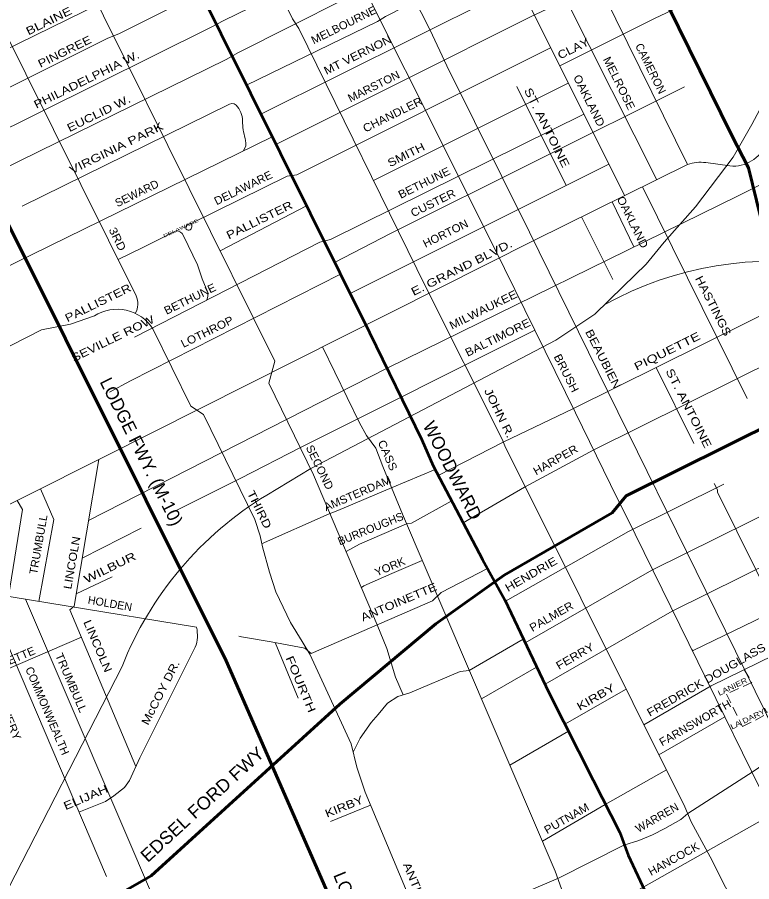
# Model space of a CAD drawing. Extents: x 34705 to 138605, y 34275 to 143551.
# Drawn here: x 89542 to 96426, y 108885 to 116982 of the extents above; entities that cross this region are included whole.
import ezdxf
from ezdxf.enums import TextEntityAlignment as Align

# ---------------------------------------------------------------- set-up
doc = ezdxf.new("R2010")
doc.units = 0
doc.header["$LTSCALE"] = 30
doc.linetypes.add('MEDIUM_DASHED', pattern=[4.5, 3, -1.5])
for name, color, linetype, lineweight in [('1', 7, 'Continuous', 13), ('11', 7, 'Continuous', 13), ('50', 7, 'Continuous', 13), ('51', 7, 'Continuous', 35)]:
    doc.layers.add(name, color=color, linetype=linetype, lineweight=lineweight)

msp = doc.modelspace()

# ---------------------------------------------------------------- linework, layer by layer
at = {"layer": '1'}
for p, q in [((88464.59, 118779.53), (90655.53, 114373.68)), ((91825.64, 116074.01), (94848.22, 117582.27)), ((94689.76, 117140.71), (95536.09, 115460.82)), ((92880.14, 115453.26), (94706.75, 116365.68)), ((94224.02, 116333.6), (94687.01, 115407.32)), ((89587.13, 115212.16), (91531.66, 116168.03)), ((88343.03, 114102.82), (91930.15, 115863.96)), ((92661, 114394.96), (95087.19, 115607.28)), ((96221.54, 115589.65), (95997.02, 115621.39)), ((95402.19, 115394.71), (96382.67, 113410.48)), ((95117.36, 115254.09), (95321.5, 114830.54)), ((91444.39, 114795.44), (92252.44, 115216.15)), ((94831.3, 115112.86), (95122.7, 114525.82)), ((90604.99, 113577.69), (92571.32, 114575.23)), ((90813.6, 114062.89), (91170.47, 113339.76)), ((95529.47, 113702.41), (95882.82, 112989.35)), ((90407.13, 113471.77), (90604.99, 113577.69)), ((90151.28, 111916.98), (90703.46, 112196.07)), ((89243.67, 111592.6), (90377.23, 108933.39)), ((91959.03, 111126.28), (92173.48, 110602.6)), ((93779.15, 110864.65), (94283.16, 111157.78)), ((93893.04, 110597.88), (94409.58, 110895.42)), ((94674.78, 110361.86), (95248.23, 110689.84)), ((94159.72, 109975.21), (94707.7, 110296.51)), ((92476.52, 109448.27), (92854.47, 109601.68))]:
    msp.add_line(p, q, dxfattribs=at)
for points in [[(91078.81, 123654.49), (93295, 119191.17), (95233.51, 115311.44)], [(90276.5, 123250.15), (91077.6, 121645.87), (91314.81, 121152.06), (92456.18, 118892.72), (92416.82, 118820.54), (93410.61, 116861.84), (93568.05, 116527.18), (94342.42, 114968.23), (96734.62, 110109.8)], [(89474.59, 122846.01), (91544.38, 118695.87), (91485.34, 118525.26), (91445.98, 118334.96), (92122.6, 116967.52), (92180.3, 116877.74), (93371.26, 114453.63), (94086.27, 113029.71), (94119.06, 112950.97), (94335.54, 112517.89), (95799.33, 109586.03), (95857.03, 109444.94), (96036.54, 109117.87), (96762.63, 107683.46), (96913.51, 107335.68), (96965.99, 107178.2), (98202.49, 104747.04), (98412.4, 104425.51), (98930.62, 103572.47), (99211.35, 103092.72)], [(87835.83, 122020.12), (87939.82, 121852.1), (91957.64, 113759.72), (91898.6, 113556.3), (92318.43, 112696.7), (92915.36, 111292.46), (93007.2, 111069.36), (93085.91, 110800.33), (93158.06, 110635.36)], [(93802.67, 119695.84), (93922.27, 119463.6), (95822.65, 115602.43)], [(88949.62, 116443.29), (91072.56, 117483.65), (91191.62, 117540.62), (94133.55, 119034.32), (94110.03, 119082.11), (94384.57, 119221.81)], [(89074.31, 116132.07), (90391.8, 116787.14), (90495.34, 116828.57), (93653.2, 118413.19), (94287.2, 118722.14), (94231.03, 118836.26), (94504.1, 118980.49)], [(89224.44, 115831.71), (91354.69, 116885.53), (91476.85, 116952.61), (91970.73, 117196.24), (94429.41, 118433.18), (94356.1, 118582.15), (94628.67, 118717.9)], [(92090.21, 118673.57), (92344.66, 118157.79), (94015.45, 114820.73), (94775.04, 113275.79), (95103.02, 112606.48), (95332.61, 112140.59), (97179.3, 108381.96)], [(80689.94, 111174.26), (84354.1, 113008.47), (84340.45, 113036.2), (85786.57, 113764.41), (86732.64, 114246.88), (86797.56, 114251.52), (89104.74, 115382.29), (89387.63, 115549.29), (91500.04, 116586.12), (91615.98, 116651.07), (94572.47, 118142.53)], [(94626.08, 116527.15), (95516.16, 116970), (95840.79, 117123.09), (97389.73, 117902.45), (97431.47, 117953.48), (97542.2, 118155.75)], [(91690.64, 116345.36), (92919.13, 116943.33), (92993.33, 116989.72), (94709.83, 117863.43)], [(91966.11, 115791.68), (94359.09, 116989.72), (94992.21, 117289.71)], [(91177.46, 115053.14), (92070.46, 115493.62), (92163.21, 115507.54), (94539.96, 116697.46)], [(90210.78, 112269.72), (93009.55, 113695.2), (96293.09, 115307.66), (98421.13, 116374.93)], [(92516.87, 114684.66), (93039.71, 114955.49), (95795.96, 116330.76)], [(90639.52, 113987.1), (92376.54, 114876.63), (92478.56, 114899.82), (94853.73, 116074.99)], [(94488.85, 110734.99), (95680.61, 111417.66), (99893.78, 113504.55), (101400.98, 114232.2), (104399.38, 115702.05)], [(82723.94, 109035.34), (90363.22, 112867.13), (94388.72, 114894.36), (95824.19, 115602.97)], [(90487.21, 114713.36), (90725.57, 114830.24), (91030.74, 114980.77)], [(91099.97, 114936.43), (91232.86, 114662.46), (91274.41, 114533.21), (91328.18, 114402.75)], [(93488.42, 112690.38), (94103.58, 113006.84), (94749.52, 113315.36), (97178.41, 114520.68)], [(87510.33, 112901.44), (89767.91, 114055.51), (90041.5, 114108.73), (90264.62, 114184.54)], [(91008.06, 112349.42), (91631.83, 112663.39), (92202.12, 112954.45), (94394.31, 114050.17)], [(92402.65, 113894.18), (92751.37, 113182.28), (92816.97, 113064.17), (92902.24, 112946.05), (92967.84, 112775.44), (93151.51, 112329.24), (94584.81, 108982.71), (94643.84, 108818.66), (95260.46, 107342.24), (95601.56, 106522.01), (96598.64, 104210.61), (96644.56, 104099.06), (97018.46, 103180.4), (97300.53, 102491.4), (97891.97, 101138.22)], [(93721.57, 112247.91), (94295.61, 112581.89), (94947.38, 112931.16), (96676.9, 113788.22)], [(91170.47, 113339.76), (91288.55, 113261.02), (91767.41, 112276.74), (91819.89, 112125.82), (91839.57, 112020.83), (91905.16, 111784.6), (91964.2, 111600.87), (92101.96, 111312.15), (92213.47, 111134.98), (92285.63, 111016.87), (92416.82, 110733.08), (92672.65, 110175.32), (92725.13, 109958.78), (92803.85, 109722.55), (93711.92, 107554.46)], [(90306.77, 112838.81), (90075, 111464.72), (90035.64, 111431.91), (90654.68, 109965.28)], [(91831.87, 112048.54), (92463.99, 112331.58), (92545.46, 112360.69), (92545.46, 112360.69), (93057.56, 112576.07), (93459.58, 112745.1)], [(89760.87, 112565), (89884.77, 112278.39), (89745.75, 111510.24)], [(94118.07, 111512.1), (95270.92, 112165.77), (96163.74, 112610.17)], [(96075.16, 112614.57), (96105.45, 112556.9), (96106.66, 112534.3), (96644.56, 111445.03), (96714.25, 111289.53)], [(89540.38, 112454.41), (89592.87, 112371.9), (89459.36, 111557.22)], [(92624.37, 111977.01), (92749.14, 112046.34), (93191.4, 112238.44), (93237.96, 112244.26), (93610.39, 112448.01), (93610.39, 112448.01)], [(94303.78, 111122.87), (95488.57, 111801.86), (96714.83, 112407.94)], [(92767.13, 111641.16), (92789.87, 111656.33), (93051.74, 111772.75), (93338.63, 111892.33)], [(88205.27, 111784.72), (88777.19, 111669.11), (91222.33, 111268.05)], [(91617.44, 111183.69), (91645.04, 111178.76), (91922.98, 111133.26), (92236.3, 111072.6), (92296.94, 111022.05), (93435.24, 111517.45), (93516.1, 111593.28), (93950.18, 111818.06)], [(90095.54, 111580.65), (90095.54, 111580.65), (90430.25, 111741.86)], [(95866.82, 111056.75), (95878.46, 111050.92), (95878.46, 111050.92), (96646.61, 111423.48), (97203.45, 111703.7)], [(89620.31, 111530.82), (91301.99, 107601.17), (91366.1, 107415.19), (91673.83, 106703.33), (92808.58, 104033.88), (93975.39, 101263.41), (94552.01, 99871.59), (94676.64, 99628.81), (94945.59, 99182.6), (95948.05, 97457.03)], [(85620.49, 108918.91), (87229.53, 110010.39), (87613.6, 110150.1), (87956.94, 110324.73), (88579.61, 110633.25), (88678.54, 110545.94), (90144.35, 111174.35)], [(91210.42, 111082.04), (90691.61, 110044.08), (90593.22, 109834.1), (90547.3, 109768.49), (90448.9, 109689.74), (90370.19, 109637.25), (90119.89, 109537.1)], [(95416.22, 110353.37), (96047.22, 110719.12), (96780.45, 111080.03)], [(92691.52, 110097.46), (92754.95, 110230.14), (92859.7, 110375.67), (92923.71, 110451.34), (93011, 110556.12), (93109.93, 110620.16), (93220.5, 110655.08), (93691.86, 110853), (93779.15, 110864.65)], [(94463.56, 109265.8), (95052.12, 109607.27), (95626.93, 109931.33), (95556.6, 110072.2), (96172.99, 110430.13)], [(95826.09, 109524.32), (96438.58, 109917.25), (96679.51, 110081.3), (97153.19, 110326.22)], [(93544.68, 107953.77), (94766.98, 108470.68), (96621.13, 109518.01)], [(95367, 109272.3), (95494.97, 109324.47), (95612.87, 109383.01), (95760, 109467.45), (95826.09, 109524.32)], [(74914.4, 104874.31), (75879.58, 104897.58), (77259.02, 104781.25), (77456.7, 104757.99), (78323.04, 104711.46), (84801.63, 104845.23), (85092.35, 104868.5), (85377.25, 104932.47), (86652.03, 105479.2), (88419.59, 106217.85), (88564.94, 106305.1), (90681.35, 107194.97), (91332.56, 107474.15), (91408.14, 107549.76), (94615.68, 108918.91), (95226.7, 109227.44), (95367, 109272.3)]]:
    msp.add_lwpolyline(points, dxfattribs=at)
at = {"layer": '1', "lineweight": 53}
msp.add_lwpolyline([(88660.55, 122435.75), (92843.2, 114028.76), (93335.18, 113024.79), (93440.14, 112782.01), (93902.59, 111904.36), (94112.5, 111523.77), (94525.77, 110657.61), (94939.03, 109837.38), (95188.3, 109345.24), (95267.02, 109133.63), (95601.56, 108418.39), (96001.71, 107709.71), (99029.01, 101651.49), (99866.2, 100204.4)], dxfattribs=at)
at = {"layer": '1', "linetype": 'MEDIUM_DASHED'}
msp.add_lwpolyline([(96355.85, 110872.39), (96425.95, 110751.43), (96188.83, 110642.01), (96340.33, 110337.94), (96563.08, 110451.73), (96734.51, 110108.09)], dxfattribs=at)
at = {"layer": '1'}
for centre, radius, start, end in [((91556.18, 116114.11), 59.23, 29.64883, 114.45579), ((91434.73, 116008.23), 219.49, 355.45834, 38.01517), ((92569.43, 116066.4), 919.01, 184.71535, 195.12275), ((91568.27, 115800.64), 116.91, 324.8852, 12.85412), ((96252.62, 115918.67), 330.48, 264.60394, 338.21993), ((95950.16, 115241.07), 383.19, 82.97619, 109.19225), ((91148.4, 115014.2), 27.14, 171.45945, 350.56247), ((91152.98, 115014.65), 31.62, 105.84701, 173.4832), ((91128, 115173.57), 129.54, 277.25054, 292.33073), ((91031.95, 115039.77), 146.33, 348.16182, 5.24974), ((91035.7, 114912.3), 68.65, 20.57296, 94.13876), ((90492.25, 114297.53), 180.16, 330.34857, 25.00324), ((91156.07, 114391.41), 172.48, 341.47696, 3.76979), ((90478.28, 113849.23), 397.6, 32.50469, 122.50469)]:
    msp.add_arc(centre, radius, start, end, dxfattribs=at)
msp.add_ellipse((90895.98, 111215.23), major_axis=(275.4, -204.26), ratio=0.933542, start_param=0.2537349, end_param=0.832961, dxfattribs=at)
at = {"layer": '50'}
msp.add_line((76011.2, 82573.38), (90524.22, 110902), dxfattribs=at)
for points in [[(95605.01, 114875.68), (95898.83, 115205.5), (96253.46, 115672.66), (96427.21, 115978.34), (97040.49, 117123.56), (97587.96, 118151.92), (98941.92, 120620.79), (100322.5, 123162.08), (102317.07, 126715.28), (102381.36, 126834.49)], [(91879.83, 112506.72), (92292.31, 112756.76), (94588.88, 113958.97), (94955.91, 114202.49), (95222.35, 114460.76), (95437.18, 114670.38), (95605.01, 114875.68)]]:
    msp.add_lwpolyline(points, dxfattribs=at)
for centre, radius, start, end in [((96617.42, 111467.16), 3229.92, 40.95222, 119.15051), ((93601.25, 109677.59), 3311.69, 121.31897, 158.30151)]:
    msp.add_arc(centre, radius, start, end, dxfattribs=at)
at = {"layer": '51', "lineweight": 60}
for points in [[(93934.07, 122222.85), (93896.03, 122127.7), (93810.76, 121878.35), (93745.16, 121510.89), (93738.6, 121156.55), (93791.08, 120920.32), (93968.19, 120565.98), (94204.34, 120064.01), (94256.82, 119906.52), (96237.86, 115880.83), (96395.29, 115572.42), (96506.81, 115113.09), (96605.2, 114522.53), (96651.12, 114271.55), (96828.23, 113858.15), (96992.22, 113300.39), (96952.87, 112887), (97228.37, 112302.99), (97743.31, 111156.31), (97854.82, 110821.66), (97910.12, 110708.17)], [(89988.97, 108477.92), (90798.22, 108939.62), (92566.47, 110548.39), (93464.95, 111299.42), (94105.99, 111757.01), (95119.35, 112339.78), (95250.63, 112499.83), (96676.31, 113207.77), (97328.93, 113874.92), (97846.67, 114327.24), (98207.01, 114625.98), (98499.02, 114825.57), (98833.46, 115013.44), (99483.55, 115334.66), (102925.69, 116996.78), (103558.52, 117486.18), (103681.6, 117588.78), (104071.36, 118187.96), (104132.9, 118380.85), (104301.11, 118680.44), (104522.65, 118930.79), (104875.48, 119181.13), (105281.64, 119320.67), (105414.65, 119357.96)], [(89237.66, 115479.85), (91499.64, 110952.67), (93420.76, 106565.37), (94042.42, 104827.01), (94275.43, 104074.61), (94754.53, 102737.63), (94761.52, 102513.8), (95607.58, 100567.59), (95901.26, 100112.95), (96166.96, 99847.16), (96705.36, 99210.66), (97075.95, 98895.9), (97236.78, 98686.07), (97390.6, 98581.15), (97562.53, 98387.67)]]:
    msp.add_lwpolyline(points, dxfattribs=at)

# ---------------------------------------------------------------- texts
at = {"layer": '11'}
for s, height, rotation, width, p in [('MELBOURNE', 75, 26.475, 1.05, (92619.21, 116876.53)), ('BLAINE', 75, 26.199, 1.3, (89854.35, 116914.99)), ('PINGREE', 75, 26.201, 1.2, (90002.99, 116627.38)), ('MT VERNON', 75, 26.475, 1.15, (92748.38, 116596.29)), ('CLAY', 75, 26.28, 1.2, (94770.52, 116656.39)), ('PHILADELPHIA W.', 75, 26.2, 1.25, (90208.3, 116365.2)), ('MELROSE', 75, 296.282, 1.1, (95149.9, 116347.97)), ('MARSTON', 75, 26.476, 1.05, (92900.09, 116301.81)), ('OAKLAND', 75, 296.474, 1.1, (94868.39, 116185.59)), ('ST. ANTOINE', 75, 296.474, 1.3, (94472.64, 115932.1)), ('EUCLID W.', 75, 26.199, 1.25, (90322.34, 116048.31)), ('CHANDLER', 75, 26.474, 1.1, (93076.6, 116036.94)), ('VIRGINIA PARK', 75, 26.2, 1.3, (90486.73, 115724.42)), ('SMITH', 75, 26.475, 1.2, (93203.64, 115660.38)), ('BETHUNE', 75, 26.477, 1.1, (93372.5, 115398.39)), ('DELAWARE', 75, 26.2, 1.05, (91676.06, 115351.08)), ('CUSTER', 75, 26.479, 1.1, (93455.68, 115209.38)), ('PALLISTER', 75, 26.201, 1.25, (91827.99, 115049.24)), ('OAKLAND', 75, 296.284, 1.1, (95276.03, 115046.76)), ('DELAWARE', 30, 24.836, 1.6, (91082.56, 114993.26)), ('HORTON', 75, 26.475, 1.05, (93572.52, 114923.12)), ('3RD', 75, 295.999, 1.15, (90447.92, 114888.53)), ('E. GRAND BLVD.', 75, 26.474, 1.3, (93723.79, 114603.77)), ('HASTINGS', 75, 296.869, 1.2, (96032.09, 114261.87)), ('PALLISTER', 75, 26.201, 1.25, (90314.98, 114273.79)), ('BETHUNE', 75, 26.199, 1.1, (91177.35, 114310.44)), ('MILWAUKEE', 75, 26.336, 1.15, (93925.89, 114209.45)), ('SEVILLE ROW', 75, 26.201, 1.25, (90454.01, 113938.99)), ('LOTHROP', 75, 26.201, 1.1, (91338, 114002.81)), ('BALTIMORE', 75, 26.361, 1.15, (94061.28, 113948.94)), ('BEAUBIEN', 75, 296.869, 1.2, (95000.99, 113763.72)), ('PIQUETTE ', 75, 26.505, 1.35, (95666.7, 113829.26)), ('BRUSH', 75, 296.872, 1.1, (94655.36, 113631.6)), ('ST. ANTOINE', 75, 296.872, 1.3, (95802.29, 113303.41)), ('JOHN R.', 75, 296.072, 1.25, (94026.54, 113259.08)), ('SECOND', 75, 296.2, 1.05, (92343.82, 112750.27)), ('CASS', 75, 293.496, 1.1, (92979.59, 112864.37)), ('HARPER', 75, 29.594, 1.1, (94604.46, 112803.73)), ('AMSTERDAM', 75, 23.305, 1.05, (92745.22, 112487.49)), ('THIRD', 75, 296.199, 1.25, (91777.72, 112354.81)), ('TRUMBULL', 75, 79.981, 1.05, (89777.11, 112037.88)), ('LINCOLN', 75, 80.005, 1.15, (90091.04, 111865.9)), ('WILBUR ', 75, 26.12, 1.35, (90443.44, 111801.33)), ('YORK', 75, 23.057, 1.05, (93048.63, 111801.49)), ('HENDRIE', 75, 29.923, 1.2, (94376.07, 111732.04)), ('ANTOINETTE', 75, 23.024, 1.2, (93132.28, 111470.35)), ('PALMER', 75, 29.922, 1.1, (94566.51, 111336.5)), ('LINCOLN', 75, 293.081, 1.2, (90262.38, 111077.77)), ('FERRY', 75, 29.921, 1.15, (94788.04, 110965.82)), ('FREDRICK DOUGLASS', 75, 29.92, 1.15, (96017.76, 110743.3)), ('MARQUETTE', 75, 23.068, 1.05, (89414.31, 110891.43)), ('TRUMBULL', 75, 293.222, 1.1, (90013.37, 110732.99)), ('FOURTH  ', 75, 292.715, 1.35, (92179.65, 110686.52)), ('McCOY DR.', 75, 63.025, 1.2, (90918.61, 110639.91)), ('LANIER', 49.21, 25.942, 1.25, (96256.16, 110690.25)), ('KIRBY', 75, 29.921, 1.3, (94983.38, 110582.89)), ('AVERY', 75, 293.097, 1.1, (89439.48, 110374.85)), ('FARNSWORTH', 75, 29.921, 1.05, (95913.35, 110339.9)), ('LA DARYL', 49.21, 25.942, 1.25, (96420.2, 110396.28)), ('EDSEL FORD FWY.', 120, 42.503, 1.05, (91334.61, 109581)), ('ELIJAH', 75, 22.978, 1.3, (90198.55, 109640.44)), ('KIRBY', 75, 21.921, 1.25, (92619.51, 109554.27)), ('PUTNAM', 75, 29.921, 1.1, (94708.62, 109445.29)), ('HANCOCK', 75, 29.02, 1.05, (95712.58, 109065.44)), ('ANTHONY   WAYNE  DR.', 75, 292.998, 1.25, (93440.68, 108372.61))]:
    msp.add_text(s, height=height, rotation=rotation, dxfattribs=dict(at, width=width)).set_placement(p, align=Align.CENTER)
for s, height, rotation, p in [('CAMERON', 75, 296.284, (95445.08, 116485.9)), ('SEWARD', 75, 26.201, (90679.43, 115299.87)), ('LODGE FWY. (M-10)', 120, 296.54, (90652.83, 112887.05)), ('WOODWARD', 120, 296.864, (93567.78, 112710.44)), ('BURROUGHS', 75, 22, (92867.25, 112156.49)), ('HOLDEN', 75, 350.09, (90405.05, 111454.57)), ('COMMONWEALTH', 75, 293.083, (89789.54, 110470.9)), ('WARREN', 75, 29.922, (95556.61, 109451.84)), ('LODGE FWY. (M- 10)', 120, 292.379, (92800.3, 108222))]:
    msp.add_text(s, height=height, rotation=rotation, dxfattribs=at).set_placement(p, align=Align.CENTER)

doc.saveas('drawing.dxf')
